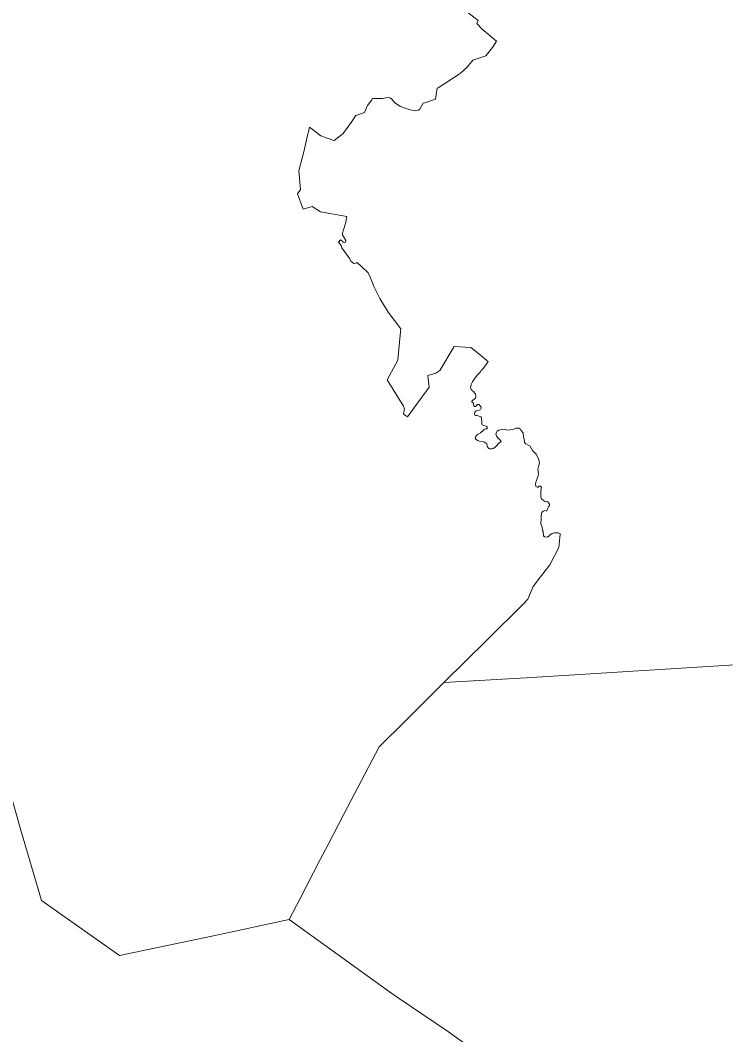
# Model space of a CAD drawing. Extents: x 369010 to 739155, y 6377141 to 6616555.
# Drawn here: x 642306 to 651650, y 6391060 to 6404510 of the extents above; entities that cross this region are included whole.
import ezdxf

# ---------------------------------------------------------------- set-up
doc = ezdxf.new("R2010")
doc.units = 0
doc.header["$LTSCALE"] = 40
doc.layers.add('1', color=7, linetype='Continuous', lineweight=13)

msp = doc.modelspace()

# ---------------------------------------------------------------- linework, layer by layer
at = {"layer": '1'}
for points in [[(647345.23, 6400417.3), (647180.55, 6400639.08), (647068.51, 6400820.8), (646992.04, 6400969.59), (646938.42, 6401105.64), (646914.09, 6401163.56), (646829.85, 6401240.85), (646775.23, 6401289.51), (646763.32, 6401297.46), (646752.39, 6401289.51), (646724.59, 6401287.52), (646704.73, 6401296.46), (646685.86, 6401317.32), (646669.97, 6401348.1), (646563.88, 6401495.07), (646555.94, 6401525.69), (646521.18, 6401567.39), (646547, 6401597.18), (646556.93, 6401591.22), (646572.82, 6401580.3), (646580.77, 6401567.39), (646599.63, 6401563.42), (646614.53, 6401570.37), (646619.49, 6401592.22), (646570.84, 6401673.65), (646612.54, 6401813.66), (646630.42, 6401907.83), (646284.35, 6401970.73), (646174.12, 6402042.22), (646052.15, 6402005.48), (645979.66, 6402207.89), (646019.38, 6402268.47), (645994.55, 6402515.56), (646060.92, 6402766.14), (646097.66, 6402923.86), (646137.38, 6403091.52), (646286.33, 6402979.47), (646446.71, 6402918.9), (646464.58, 6402916.91), (646583.58, 6403009.1), (646689.83, 6403153.09), (646752.39, 6403249.41), (646866.43, 6403285.99), (646903.5, 6403382.14), (646963.08, 6403456.62), (646971.02, 6403473.5), (647002.8, 6403471.52), (647101.94, 6403474.49), (647173.44, 6403484.43), (647201.24, 6403480.45), (647223.09, 6403467.54), (647263.8, 6403418.89), (647291.61, 6403398.03), (647342.25, 6403368.24), (647427.48, 6403335.47), (647510.9, 6403312.63), (647543.67, 6403308.66), (647576.44, 6403317.6), (647597.29, 6403333.49), (647641.81, 6403409.95), (647664.16, 6403413.92), (647806.16, 6403465.39), (647828.83, 6403609.38), (647839.42, 6403615.84), (648120.12, 6403797.23), (648133.03, 6403805.17), (648224.39, 6403888.59), (648298.7, 6403981.93), (648474.46, 6404040.35), (648560.69, 6404148.59), (648615.31, 6404233), (648423.82, 6404390.39), (648352.32, 6404465.7), (648371.19, 6404505.42), (648159.84, 6404670.26)], [(648159.84, 6404670.26), (648371.19, 6404505.42), (648352.32, 6404465.7), (648423.82, 6404390.39), (648615.31, 6404233), (648560.69, 6404148.59), (648474.46, 6404040.35), (648298.7, 6403981.93), (648224.39, 6403888.59), (648133.03, 6403805.17), (648120.12, 6403797.23), (647839.42, 6403615.84), (647828.83, 6403609.38), (647806.16, 6403465.39), (647664.16, 6403413.92), (647641.81, 6403409.95), (647597.29, 6403333.49), (647576.44, 6403317.6), (647543.67, 6403308.66), (647510.9, 6403312.63), (647427.48, 6403335.47), (647342.25, 6403368.24), (647291.61, 6403398.03), (647263.8, 6403418.89), (647223.09, 6403467.54), (647201.24, 6403480.45), (647173.44, 6403484.43), (647101.94, 6403474.49), (647002.8, 6403471.52), (646971.02, 6403473.5), (646963.08, 6403456.62), (646903.5, 6403382.14), (646866.43, 6403285.99), (646752.39, 6403249.41), (646689.83, 6403153.09), (646583.58, 6403009.1), (646464.58, 6402916.91)], [(646464.58, 6402916.91), (646446.71, 6402918.9), (646286.33, 6402979.47), (646137.38, 6403091.52), (646097.66, 6402923.86), (646060.92, 6402766.14), (645994.55, 6402515.56), (646019.38, 6402268.47), (645979.66, 6402207.89), (646052.15, 6402005.48), (646174.12, 6402042.22), (646284.35, 6401970.73), (646630.42, 6401907.83), (646612.54, 6401813.66), (646570.84, 6401673.65), (646619.49, 6401592.22), (646614.53, 6401570.37), (646599.63, 6401563.42), (646580.77, 6401567.39), (646572.82, 6401580.3), (646556.93, 6401591.22), (646547, 6401597.18), (646521.18, 6401567.39), (646555.94, 6401525.69), (646563.88, 6401495.07), (646669.97, 6401348.1), (646685.86, 6401317.32), (646704.73, 6401296.46), (646724.59, 6401287.52), (646752.39, 6401289.51), (646763.32, 6401297.46), (646775.23, 6401289.51), (646829.85, 6401240.85), (646914.09, 6401163.56), (646938.42, 6401105.64), (646992.04, 6400969.59), (647068.51, 6400820.8), (647180.55, 6400639.08), (647345.23, 6400417.3), (647331.33, 6400290.2), (647306.5, 6400003.38), (647163.51, 6399744.86), (647380.98, 6399391.51), (647396.7, 6399356.92), (647381.81, 6399289.4), (647436.42, 6399252.65), (647722.25, 6399644.73), (647705.37, 6399801.63), (647810.79, 6399829.27), (647861.44, 6399866.01), (648053.92, 6400186.59), (648276.19, 6400172.69), (648422.16, 6400053.69), (648492.34, 6399993.95), (648505.41, 6399984.18), (648468.84, 6399932.54), (648435.07, 6399887.86), (648411.24, 6399865.02), (648400.32, 6399848.14), (648367.55, 6399815.37), (648329.81, 6399767.87), (648296.05, 6399715.24), (648279.17, 6399682.47), (648271.22, 6399637.78), (648278.18, 6399616.93), (648290.09, 6399600.05), (648313.92, 6399585.15), (648333.78, 6399554.37), (648341.73, 6399523.58), (648336.76, 6399500.74), (648300.02, 6399474.93), (648288.11, 6399462.18), (648286.12, 6399451.26), (648303, 6399436.36), (648311.94, 6399399.62), (648322.86, 6399387.7), (648334.78, 6399389.69), (648363.58, 6399417.5), (648383.1, 6399416.83), (648410.91, 6399381.08), (648411.9, 6399366.19), (648403.96, 6399349.31), (648385.09, 6399340.37), (648343.38, 6399331.43), (648328.49, 6399315.71), (648323.52, 6399294.69), (648328.49, 6399274.83), (648339.41, 6399267.88), (648356.29, 6399268.87), (648406.94, 6399252.98), (648414.88, 6399244.05), (648417.86, 6399160.63), (648423.82, 6399147.72), (648444.67, 6399138.79), (648476.45, 6399130.01), (648492.34, 6399118.1), (648491.34, 6399093.27), (648468.5, 6399093.27), (648452.62, 6399086.32), (648422.83, 6399056.53)], [(648869.36, 6399100.22), (648841.55, 6399089.3), (648793.89, 6399078.38), (648750.19, 6399073.41), (648724.54, 6399087.31), (648690.78, 6399082.35), (648646.09, 6399076.39), (648623.25, 6399060.5), (648612.33, 6399042.63), (648607.36, 6399023.76), (648612.33, 6399001.91), (648628.22, 6398977.09), (648653.04, 6398952.26), (648670.92, 6398935.38), (648673.9, 6398927.44), (648667.94, 6398917.67), (648655.03, 6398911.72), (648636.16, 6398894.83), (648620.27, 6398871.99), (648611.33, 6398864.05), (648591.47, 6398844.19), (648571.61, 6398834.26), (648553.74, 6398828.3), (648521.96, 6398829.29), (648511.2, 6398833.1), (648492.34, 6398859.91), (648486.38, 6398894.67), (648461.55, 6398913.54), (648445.67, 6398920.49), (648391.05, 6398931.41), (648360.27, 6398940.35), (648338.42, 6398955.24), (648332.46, 6398965.17), (648336.43, 6398986.03), (648347.36, 6399004.89), (648361.26, 6399019.79), (648396.01, 6399037.66), (648403.96, 6399043.62), (648422.83, 6399056.53), (648452.62, 6399086.32), (648468.5, 6399093.27), (648491.34, 6399093.27), (648492.34, 6399118.1), (648476.45, 6399130.01), (648444.67, 6399138.79), (648423.82, 6399147.72), (648417.86, 6399160.63), (648414.88, 6399244.05), (648406.94, 6399252.98), (648356.29, 6399268.87), (648339.41, 6399267.88), (648328.49, 6399274.83), (648323.52, 6399294.69), (648328.49, 6399315.71), (648343.38, 6399331.43), (648385.09, 6399340.37), (648403.96, 6399349.31), (648411.9, 6399366.19), (648410.91, 6399381.08), (648383.1, 6399416.83), (648363.58, 6399417.5), (648334.78, 6399389.69), (648322.86, 6399387.7), (648311.94, 6399399.62), (648303, 6399436.36), (648286.12, 6399451.26), (648288.11, 6399462.18), (648300.02, 6399474.93), (648336.76, 6399500.74), (648341.73, 6399523.58), (648333.78, 6399554.37), (648313.92, 6399585.15), (648290.09, 6399600.05), (648278.18, 6399616.93), (648271.22, 6399637.78), (648279.17, 6399682.47), (648296.05, 6399715.24), (648329.81, 6399767.87), (648367.55, 6399815.37), (648400.32, 6399848.14), (648411.24, 6399865.02), (648435.07, 6399887.86), (648468.84, 6399932.54), (648505.41, 6399984.18), (648492.34, 6399993.95), (648422.16, 6400053.69), (648276.19, 6400172.69), (648053.92, 6400186.59), (647861.44, 6399866.01), (647810.79, 6399829.27), (647705.37, 6399801.63), (647722.25, 6399644.73), (647436.42, 6399252.65), (647381.81, 6399289.4), (647396.7, 6399356.92), (647380.98, 6399391.51), (647163.51, 6399744.86), (647306.5, 6400003.38), (647331.33, 6400290.2), (647345.23, 6400417.3)], [(641697.24, 6395919.9), (642322.84, 6393739.05), (642586, 6392840.53), (643621.06, 6392109.5), (644928.54, 6392386.22), (645867.78, 6392586.81), (646011.93, 6392864.53), (646276.74, 6393382.06), (646382.66, 6393582.65), (646589.87, 6393984.5), (647061.22, 6394875.9), (647413.58, 6395224.12), (647916.88, 6395727.75), (648493.16, 6396298.24), (648966.84, 6396769.1), (649029.4, 6396835.63), (649098.74, 6397004.78), (649196.06, 6397132.71), (649321.02, 6397288.62), (649441.17, 6397519.83), (649457.89, 6397694.93), (649461.03, 6397701.88), (649432.23, 6397714.79), (649380.6, 6397715.78), (649350.81, 6397706.85), (649327.97, 6397690.96), (649312.08, 6397673.08), (649294.2, 6397661.17), (649284.27, 6397657.19), (649251.5, 6397663.15), (649238.59, 6397674.08), (649232.64, 6397731.67), (649223.7, 6397744.58), (649219.73, 6397789.27), (649201.03, 6397833.95), (649205, 6397899.33), (649205, 6397934.08), (649208.97, 6397964.87), (649214.76, 6397984.73), (649231.64, 6398001.61), (649255.48, 6398008.56), (649272.36, 6398001.61), (649281.29, 6398005.58), (649294.2, 6398042.32), (649303.14, 6398059.2), (649316.05, 6398075.09), (649316.05, 6398092.97), (649297.18, 6398122.76), (649286.26, 6398128.72), (649262.76, 6398125.24), (649236.94, 6398142.12), (649212.11, 6398166.78), (649201.19, 6398190.61), (649201.19, 6398228.35), (649200.2, 6398271.05), (649211.12, 6398316.73), (649198.21, 6398333.61), (649181.33, 6398332.62), (649164.45, 6398321.69), (649152.53, 6398317.72), (649133.83, 6398329.64), (649130.85, 6398363.4), (649140.78, 6398400.14), (649161.47, 6398455.75), (649171.4, 6398492.33), (649163.46, 6398559.85), (649169.41, 6398593.62), (649182.32, 6398641.28), (649168.42, 6398697.88), (649141.78, 6398759.45), (649093.12, 6398804.14), (649054.39, 6398868.52), (649034.53, 6398875.47), (649001.76, 6398892.35), (648984.88, 6398913.2), (648981.24, 6398958.88), (648972.3, 6398980.73), (648965.35, 6399039.32), (648938.54, 6399074.07), (648928.61, 6399093.94), (648913.71, 6399103.53), (648882.43, 6399102.04), (648869.36, 6399100.22)], [(648422.83, 6399056.53), (648403.96, 6399043.62), (648396.01, 6399037.66), (648361.26, 6399019.79), (648347.36, 6399004.89), (648336.43, 6398986.03), (648332.46, 6398965.17), (648338.42, 6398955.24), (648360.27, 6398940.35), (648391.05, 6398931.41), (648445.67, 6398920.49), (648461.55, 6398913.54), (648486.38, 6398894.67), (648492.34, 6398859.91), (648511.2, 6398833.1), (648521.96, 6398829.29), (648553.74, 6398828.3), (648571.61, 6398834.26), (648591.47, 6398844.19), (648611.33, 6398864.05), (648620.27, 6398871.99), (648636.16, 6398894.83), (648655.03, 6398911.72), (648667.94, 6398917.67), (648673.9, 6398927.44), (648670.92, 6398935.38), (648653.04, 6398952.26), (648628.22, 6398977.09), (648612.33, 6399001.91), (648607.36, 6399023.76), (648612.33, 6399042.63), (648623.25, 6399060.5), (648646.09, 6399076.39), (648690.78, 6399082.35), (648724.54, 6399087.31), (648750.19, 6399073.41), (648793.89, 6399078.38), (648841.55, 6399089.3), (648869.36, 6399100.22), (648882.43, 6399102.04), (648913.71, 6399103.53), (648928.61, 6399093.94), (648938.54, 6399074.07), (648965.35, 6399039.32), (648972.3, 6398980.73), (648981.24, 6398958.88), (648984.88, 6398913.2), (649001.76, 6398892.35), (649034.53, 6398875.47), (649054.39, 6398868.52), (649093.12, 6398804.14), (649141.78, 6398759.45), (649168.42, 6398697.88), (649182.32, 6398641.28), (649169.41, 6398593.62), (649163.46, 6398559.85), (649171.4, 6398492.33), (649161.47, 6398455.75), (649140.78, 6398400.14), (649130.85, 6398363.4), (649133.83, 6398329.64), (649152.53, 6398317.72), (649164.45, 6398321.69), (649181.33, 6398332.62), (649198.21, 6398333.61), (649211.12, 6398316.73), (649200.2, 6398271.05), (649201.19, 6398228.35), (649201.19, 6398190.61), (649212.11, 6398166.78), (649236.94, 6398142.12), (649262.76, 6398125.24), (649286.26, 6398128.72), (649297.18, 6398122.76), (649316.05, 6398092.97), (649316.05, 6398075.09), (649303.14, 6398059.2), (649294.2, 6398042.32), (649281.29, 6398005.58), (649272.36, 6398001.61), (649255.48, 6398008.56), (649231.64, 6398001.61), (649214.76, 6397984.73), (649208.97, 6397964.87), (649205, 6397934.08), (649205, 6397899.33), (649201.03, 6397833.95), (649219.73, 6397789.27), (649223.7, 6397744.58), (649232.64, 6397731.67), (649238.59, 6397674.08), (649251.5, 6397663.15), (649284.27, 6397657.19), (649294.2, 6397661.17), (649312.08, 6397673.08), (649327.97, 6397690.96), (649350.81, 6397706.85), (649380.6, 6397715.78), (649432.23, 6397714.79), (649461.03, 6397701.88)], [(648327.83, 6390845.22), (647976.46, 6391096.45), (647310.64, 6391550.26), (647194.79, 6391629.87), (645867.78, 6392586.81), (644928.54, 6392386.22), (643621.06, 6392109.5), (642586, 6392840.53), (642322.84, 6393739.05), (641697.24, 6395919.9), (641812.27, 6395953.66), (641919.68, 6395981.63), (641592.14, 6396709.02), (641577.25, 6396754.54), (641502.44, 6396906.47), (641338.76, 6397276.7), (641482.58, 6397347.21), (641425.48, 6397366.57), (641382.78, 6397429.13), (641284.64, 6397498.64), (640980.77, 6397776.69)], [(649461.03, 6397701.88), (649457.89, 6397694.93), (649441.17, 6397519.83), (649321.02, 6397288.62), (649196.06, 6397132.71), (649098.74, 6397004.78), (649029.4, 6396835.63), (648966.84, 6396769.1), (648493.16, 6396298.24), (647916.88, 6395727.75), (649006.23, 6395792.13), (652272.61, 6395996.69)], [(652272.61, 6395996.69), (649006.23, 6395792.13), (647916.88, 6395727.75)], [(647916.88, 6395727.75), (647413.58, 6395224.12), (647061.22, 6394875.9), (646589.87, 6393984.5), (646382.66, 6393582.65), (646276.74, 6393382.06), (646011.93, 6392864.53), (645867.78, 6392586.81), (647194.79, 6391629.87), (647310.64, 6391550.26), (647976.46, 6391096.45), (648327.83, 6390845.22)]]:
    msp.add_lwpolyline(points, dxfattribs=at)

doc.saveas('drawing.dxf')
